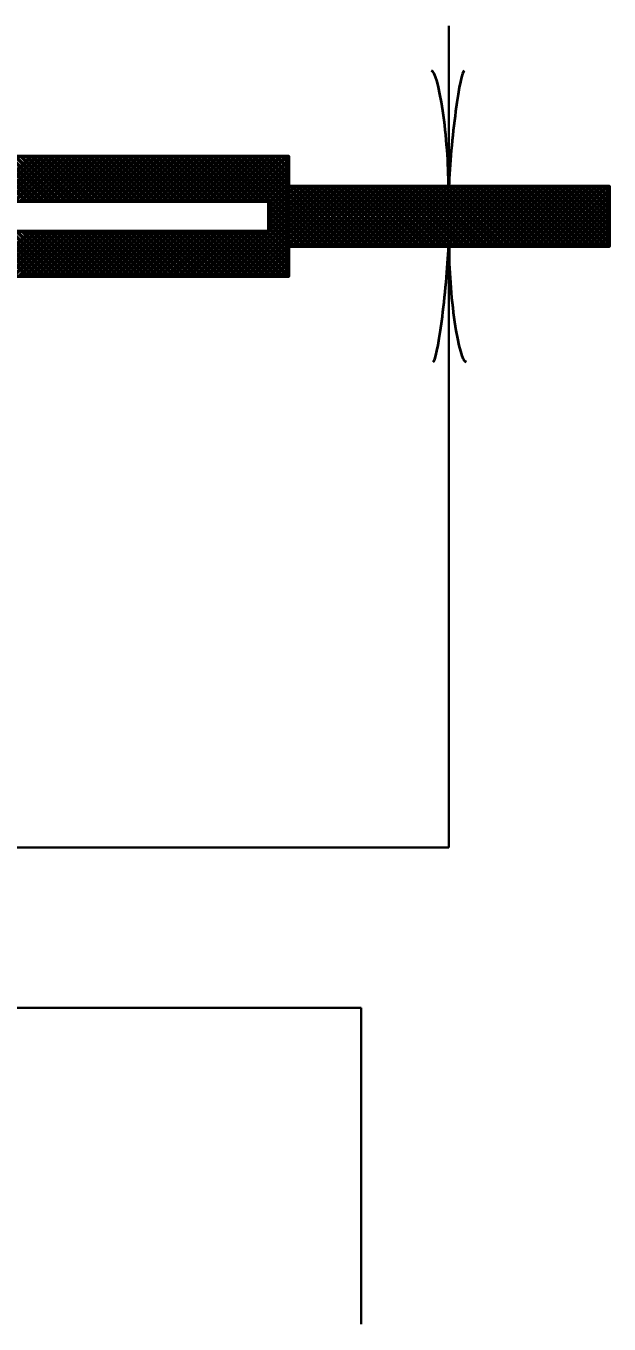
# Model space of a CAD drawing. Extents: x -32 to 824, y -6 to 538.
# Drawn here: x 673.8 to 691.26, y 226.67 to 265.53 of the extents above; entities that cross this region are included whole.
import ezdxf

# ---------------------------------------------------------------- set-up
doc = ezdxf.new("R2010")
doc.units = 0
doc.header["$LTSCALE"] = 1.1
doc.layers.add('1', color=7, linetype='Continuous', lineweight=53)

msp = doc.modelspace()

# ---------------------------------------------------------------- linework, layer by layer
at = {"layer": '1', "lineweight": 35}
for p, q in [((686.458, 260.733), (686.458, 265.533)), ((686.458, 258.933), (686.458, 240.933)), ((686.458, 240.933), (636.058, 240.933)), ((638.715, 236.133), (683.839, 236.133)), ((683.839, 236.133), (683.839, 226.67))]:
    msp.add_line(p, q, dxfattribs=at)
at = {"layer": '1'}
for p, q in [((673.812, 260.283), (672.462, 261.633)), ((672.617, 260.283), (673.967, 261.633)), ((673.982, 260.283), (672.632, 261.633)), ((672.787, 260.283), (674.137, 261.633)), ((674.151, 260.283), (672.801, 261.633)), ((672.956, 260.283), (674.306, 261.633)), ((674.321, 260.283), (672.971, 261.633)), ((673.126, 260.283), (674.476, 261.633)), ((674.491, 260.283), (673.141, 261.633)), ((673.296, 260.283), (674.646, 261.633)), ((674.66, 260.283), (673.31, 261.633)), ((673.465, 260.283), (674.815, 261.633)), ((674.83, 260.283), (673.48, 261.633)), ((673.635, 260.283), (674.985, 261.633)), ((675, 260.283), (673.65, 261.633)), ((673.805, 260.283), (675.155, 261.633)), ((675.17, 260.283), (673.82, 261.633)), ((673.974, 260.283), (675.324, 261.633)), ((675.339, 260.283), (673.989, 261.633)), ((674.144, 260.283), (675.494, 261.633)), ((675.509, 260.283), (674.159, 261.633)), ((674.314, 260.283), (675.664, 261.633)), ((675.679, 260.283), (674.329, 261.633)), ((674.484, 260.283), (675.834, 261.633)), ((675.848, 260.283), (674.498, 261.633)), ((674.653, 260.283), (676.003, 261.633)), ((676.018, 260.283), (674.668, 261.633)), ((674.823, 260.283), (676.173, 261.633)), ((676.188, 260.283), (674.838, 261.633)), ((674.993, 260.283), (676.343, 261.633)), ((676.358, 260.283), (675.008, 261.633)), ((675.162, 260.283), (676.512, 261.633)), ((676.527, 260.283), (675.177, 261.633)), ((675.332, 260.283), (676.682, 261.633)), ((676.697, 260.283), (675.347, 261.633)), ((675.502, 260.283), (676.852, 261.633)), ((676.867, 260.283), (675.517, 261.633)), ((675.672, 260.283), (677.022, 261.633)), ((677.036, 260.283), (675.686, 261.633)), ((675.841, 260.283), (677.191, 261.633)), ((677.206, 260.283), (675.856, 261.633)), ((676.011, 260.283), (677.361, 261.633)), ((677.376, 260.283), (676.026, 261.633)), ((676.181, 260.283), (677.531, 261.633)), ((677.545, 260.283), (676.195, 261.633)), ((676.35, 260.283), (677.7, 261.633)), ((677.715, 260.283), (676.365, 261.633)), ((676.52, 260.283), (677.87, 261.633)), ((677.885, 260.283), (676.535, 261.633)), ((676.69, 260.283), (678.04, 261.633)), ((678.055, 260.283), (676.705, 261.633)), ((676.859, 260.283), (678.209, 261.633)), ((678.224, 260.283), (676.874, 261.633)), ((677.029, 260.283), (678.379, 261.633)), ((678.394, 260.283), (677.044, 261.633)), ((677.199, 260.283), (678.549, 261.633)), ((678.564, 260.283), (677.214, 261.633)), ((677.369, 260.283), (678.719, 261.633)), ((678.733, 260.283), (677.383, 261.633)), ((677.538, 260.283), (678.888, 261.633)), ((678.903, 260.283), (677.553, 261.633)), ((677.708, 260.283), (679.058, 261.633)), ((679.073, 260.283), (677.723, 261.633)), ((677.878, 260.283), (679.228, 261.633)), ((679.243, 260.283), (677.893, 261.633)), ((678.047, 260.283), (679.397, 261.633)), ((679.412, 260.283), (678.062, 261.633)), ((678.217, 260.283), (679.567, 261.633)), ((679.582, 260.283), (678.232, 261.633)), ((678.387, 260.283), (679.737, 261.633)), ((679.752, 260.283), (678.402, 261.633)), ((678.557, 260.283), (679.907, 261.633)), ((679.921, 260.283), (678.571, 261.633)), ((678.726, 260.283), (680.076, 261.633)), ((680.091, 260.283), (678.741, 261.633)), ((678.896, 260.283), (680.246, 261.633)), ((680.261, 260.283), (678.911, 261.633)), ((679.066, 260.283), (680.416, 261.633)), ((680.43, 260.283), (679.08, 261.633)), ((679.235, 260.283), (680.585, 261.633)), ((680.6, 260.283), (679.25, 261.633)), ((679.405, 260.283), (680.755, 261.633)), ((680.77, 260.283), (679.42, 261.633)), ((679.575, 260.283), (680.925, 261.633)), ((680.94, 260.283), (679.59, 261.633)), ((679.744, 260.283), (681.094, 261.633)), ((681.658, 259.734), (679.759, 261.633)), ((679.914, 260.283), (681.264, 261.633)), ((681.658, 259.904), (679.929, 261.633)), ((680.084, 260.283), (681.434, 261.633)), ((681.658, 260.074), (680.099, 261.633)), ((680.254, 260.283), (681.604, 261.633)), ((681.658, 260.244), (680.268, 261.633)), ((681.658, 260.413), (680.438, 261.633)), ((681.658, 260.583), (680.608, 261.633)), ((681.658, 260.753), (680.778, 261.633)), ((681.658, 260.922), (680.947, 261.633)), ((681.658, 261.092), (681.117, 261.633)), ((681.658, 261.262), (681.287, 261.633)), ((681.658, 261.432), (681.456, 261.633)), ((681.658, 261.601), (681.626, 261.633)), ((680.423, 260.283), (681.658, 261.518)), ((680.593, 260.283), (681.658, 261.348)), ((680.763, 260.283), (681.658, 261.178)), ((680.932, 260.283), (681.658, 261.009)), ((681.058, 260.239), (681.658, 260.839)), ((681.058, 260.07), (681.658, 260.669)), ((681.058, 259.9), (681.658, 260.5)), ((681.658, 260.69), (681.701, 260.733)), ((681.658, 260.52), (681.871, 260.733)), ((681.658, 260.351), (682.04, 260.733)), ((681.658, 260.181), (682.21, 260.733)), ((681.658, 260.011), (682.38, 260.733)), ((681.658, 259.842), (682.549, 260.733)), ((681.658, 259.672), (682.719, 260.733)), ((681.658, 259.502), (682.889, 260.733)), ((681.658, 259.333), (683.058, 260.733)), ((681.658, 259.163), (683.228, 260.733)), ((681.658, 258.993), (683.398, 260.733)), ((683.392, 258.933), (681.658, 260.667)), ((683.222, 258.933), (681.658, 260.497)), ((683.561, 258.933), (681.761, 260.733)), ((681.768, 258.933), (683.568, 260.733)), ((683.731, 258.933), (681.931, 260.733)), ((681.937, 258.933), (683.737, 260.733)), ((683.901, 258.933), (682.101, 260.733)), ((682.107, 258.933), (683.907, 260.733)), ((684.07, 258.933), (682.27, 260.733)), ((682.277, 258.933), (684.077, 260.733)), ((684.24, 258.933), (682.44, 260.733)), ((682.447, 258.933), (684.247, 260.733)), ((684.41, 258.933), (682.61, 260.733)), ((682.616, 258.933), (684.416, 260.733)), ((684.58, 258.933), (682.779, 260.733)), ((682.786, 258.933), (684.586, 260.733)), ((684.749, 258.933), (682.949, 260.733)), ((682.956, 258.933), (684.756, 260.733)), ((684.919, 258.933), (683.119, 260.733)), ((683.125, 258.933), (684.925, 260.733)), ((685.089, 258.933), (683.289, 260.733)), ((683.295, 258.933), (685.095, 260.733)), ((685.258, 258.933), (683.458, 260.733)), ((683.465, 258.933), (685.265, 260.733)), ((685.428, 258.933), (683.628, 260.733)), ((683.634, 258.933), (685.434, 260.733)), ((685.598, 258.933), (683.798, 260.733)), ((683.804, 258.933), (685.604, 260.733)), ((685.768, 258.933), (683.968, 260.733)), ((683.974, 258.933), (685.774, 260.733)), ((685.937, 258.933), (684.137, 260.733)), ((684.144, 258.933), (685.944, 260.733)), ((686.107, 258.933), (684.307, 260.733)), ((684.313, 258.933), (686.113, 260.733)), ((686.277, 258.933), (684.477, 260.733)), ((684.483, 258.933), (686.283, 260.733)), ((686.446, 258.933), (684.646, 260.733)), ((684.653, 258.933), (686.453, 260.733)), ((686.616, 258.933), (684.816, 260.733)), ((684.822, 258.933), (686.622, 260.733)), ((686.786, 258.933), (684.986, 260.733)), ((684.992, 258.933), (686.792, 260.733)), ((686.955, 258.933), (685.155, 260.733)), ((685.162, 258.933), (686.962, 260.733)), ((687.125, 258.933), (685.325, 260.733)), ((685.332, 258.933), (687.132, 260.733)), ((687.295, 258.933), (685.495, 260.733)), ((685.501, 258.933), (687.301, 260.733)), ((687.465, 258.933), (685.665, 260.733)), ((685.671, 258.933), (687.471, 260.733)), ((687.634, 258.933), (685.834, 260.733)), ((685.841, 258.933), (687.641, 260.733)), ((687.804, 258.933), (686.004, 260.733)), ((686.01, 258.933), (687.81, 260.733)), ((687.974, 258.933), (686.174, 260.733)), ((686.18, 258.933), (687.98, 260.733)), ((688.143, 258.933), (686.343, 260.733)), ((686.35, 258.933), (688.15, 260.733)), ((688.313, 258.933), (686.513, 260.733)), ((686.519, 258.933), (688.319, 260.733)), ((688.483, 258.933), (686.683, 260.733)), ((686.689, 258.933), (688.489, 260.733)), ((688.653, 258.933), (686.853, 260.733)), ((686.859, 258.933), (688.659, 260.733)), ((688.822, 258.933), (687.022, 260.733)), ((687.029, 258.933), (688.829, 260.733)), ((688.992, 258.933), (687.192, 260.733)), ((687.198, 258.933), (688.998, 260.733)), ((689.162, 258.933), (687.362, 260.733)), ((687.368, 258.933), (689.168, 260.733)), ((689.331, 258.933), (687.531, 260.733)), ((687.538, 258.933), (689.338, 260.733)), ((689.501, 258.933), (687.701, 260.733)), ((687.707, 258.933), (689.507, 260.733)), ((689.671, 258.933), (687.871, 260.733)), ((687.877, 258.933), (689.677, 260.733)), ((689.84, 258.933), (688.04, 260.733)), ((688.047, 258.933), (689.847, 260.733)), ((690.01, 258.933), (688.21, 260.733)), ((688.216, 258.933), (690.017, 260.733)), ((690.18, 258.933), (688.38, 260.733)), ((688.386, 258.933), (690.186, 260.733)), ((690.35, 258.933), (688.55, 260.733)), ((688.556, 258.933), (690.356, 260.733)), ((690.519, 258.933), (688.719, 260.733)), ((688.726, 258.933), (690.526, 260.733)), ((690.689, 258.933), (688.889, 260.733)), ((688.895, 258.933), (690.695, 260.733)), ((690.859, 258.933), (689.059, 260.733)), ((689.065, 258.933), (690.865, 260.733)), ((691.028, 258.933), (689.228, 260.733)), ((689.235, 258.933), (691.035, 260.733)), ((691.198, 258.933), (689.398, 260.733)), ((689.404, 258.933), (691.204, 260.733)), ((691.258, 259.043), (689.568, 260.733)), ((689.574, 258.933), (691.258, 260.617)), ((691.258, 259.213), (689.738, 260.733)), ((689.744, 258.933), (691.258, 260.447)), ((691.258, 259.382), (689.907, 260.733)), ((691.258, 259.552), (690.077, 260.733)), ((691.258, 259.722), (690.247, 260.733)), ((691.258, 259.892), (690.416, 260.733)), ((691.258, 260.061), (690.586, 260.733)), ((691.258, 260.231), (690.756, 260.733)), ((691.258, 260.401), (690.925, 260.733)), ((691.258, 260.57), (691.095, 260.733)), ((681.058, 259.73), (681.658, 260.33)), ((681.658, 259.565), (681.058, 260.164)), ((681.058, 259.56), (681.658, 260.16)), ((681.658, 259.395), (681.058, 259.995)), ((683.052, 258.933), (681.658, 260.327)), ((682.883, 258.933), (681.658, 260.158)), ((689.913, 258.933), (691.258, 260.278)), ((690.083, 258.933), (691.258, 260.108)), ((679.87, 258.033), (681.658, 259.821)), ((680.04, 258.033), (681.658, 259.651)), ((681.058, 259.391), (681.658, 259.99)), ((681.658, 259.225), (681.058, 259.825)), ((681.658, 259.056), (681.058, 259.655)), ((682.713, 258.933), (681.658, 259.988)), ((682.543, 258.933), (681.658, 259.818)), ((682.373, 258.933), (681.658, 259.649)), ((690.253, 258.933), (691.258, 259.938)), ((690.423, 258.933), (691.258, 259.768)), ((673.856, 258.033), (672.506, 259.383)), ((672.573, 258.033), (673.923, 259.383)), ((674.025, 258.033), (672.675, 259.383)), ((672.743, 258.033), (674.093, 259.383)), ((674.195, 258.033), (672.845, 259.383)), ((672.912, 258.033), (674.262, 259.383)), ((674.365, 258.033), (673.015, 259.383)), ((673.082, 258.033), (674.432, 259.383)), ((674.534, 258.033), (673.185, 259.383)), ((673.252, 258.033), (674.602, 259.383)), ((674.704, 258.033), (673.354, 259.383)), ((673.422, 258.033), (674.772, 259.383)), ((674.874, 258.033), (673.524, 259.383)), ((673.591, 258.033), (674.941, 259.383)), ((675.044, 258.033), (673.694, 259.383)), ((673.761, 258.033), (675.111, 259.383)), ((675.213, 258.033), (673.863, 259.383)), ((673.931, 258.033), (675.281, 259.383)), ((675.383, 258.033), (674.033, 259.383)), ((674.1, 258.033), (675.45, 259.383)), ((675.553, 258.033), (674.203, 259.383)), ((674.27, 258.033), (675.62, 259.383)), ((675.723, 258.033), (674.373, 259.383)), ((674.44, 258.033), (675.79, 259.383)), ((675.892, 258.033), (674.542, 259.383)), ((674.609, 258.033), (675.959, 259.383)), ((676.062, 258.033), (674.712, 259.383)), ((674.779, 258.033), (676.129, 259.383)), ((676.232, 258.033), (674.882, 259.383)), ((674.949, 258.033), (676.299, 259.383)), ((676.401, 258.033), (675.051, 259.383)), ((675.119, 258.033), (676.469, 259.383)), ((676.571, 258.033), (675.221, 259.383)), ((675.288, 258.033), (676.638, 259.383)), ((676.741, 258.033), (675.391, 259.383)), ((675.458, 258.033), (676.808, 259.383)), ((676.91, 258.033), (675.56, 259.383)), ((675.628, 258.033), (676.978, 259.383)), ((677.08, 258.033), (675.73, 259.383)), ((675.797, 258.033), (677.147, 259.383)), ((677.25, 258.033), (675.9, 259.383)), ((675.967, 258.033), (677.317, 259.383)), ((677.42, 258.033), (676.07, 259.383)), ((676.137, 258.033), (677.487, 259.383)), ((677.589, 258.033), (676.239, 259.383)), ((676.307, 258.033), (677.657, 259.383)), ((677.759, 258.033), (676.409, 259.383)), ((676.476, 258.033), (677.826, 259.383)), ((677.929, 258.033), (676.579, 259.383)), ((676.646, 258.033), (677.996, 259.383)), ((678.098, 258.033), (676.748, 259.383)), ((676.816, 258.033), (678.166, 259.383)), ((678.268, 258.033), (676.918, 259.383)), ((676.985, 258.033), (678.335, 259.383)), ((678.438, 258.033), (677.088, 259.383)), ((677.155, 258.033), (678.505, 259.383)), ((678.608, 258.033), (677.258, 259.383)), ((677.325, 258.033), (678.675, 259.383)), ((678.777, 258.033), (677.427, 259.383)), ((677.494, 258.033), (678.844, 259.383)), ((678.947, 258.033), (677.597, 259.383)), ((677.664, 258.033), (679.014, 259.383)), ((679.117, 258.033), (677.767, 259.383)), ((677.834, 258.033), (679.184, 259.383)), ((679.286, 258.033), (677.936, 259.383)), ((678.004, 258.033), (679.354, 259.383)), ((679.456, 258.033), (678.106, 259.383)), ((678.173, 258.033), (679.523, 259.383)), ((679.626, 258.033), (678.276, 259.383)), ((678.343, 258.033), (679.693, 259.383)), ((679.795, 258.033), (678.445, 259.383)), ((678.513, 258.033), (679.863, 259.383)), ((679.965, 258.033), (678.615, 259.383)), ((678.682, 258.033), (680.032, 259.383)), ((680.135, 258.033), (678.785, 259.383)), ((678.852, 258.033), (680.202, 259.383)), ((680.305, 258.033), (678.955, 259.383)), ((679.022, 258.033), (680.372, 259.383)), ((680.474, 258.033), (679.124, 259.383)), ((679.192, 258.033), (680.542, 259.383)), ((680.644, 258.033), (679.294, 259.383)), ((679.361, 258.033), (680.711, 259.383)), ((680.814, 258.033), (679.464, 259.383)), ((679.531, 258.033), (680.881, 259.383)), ((680.983, 258.033), (679.633, 259.383)), ((679.701, 258.033), (681.051, 259.383)), ((681.153, 258.033), (679.803, 259.383)), ((681.323, 258.033), (679.973, 259.383)), ((681.493, 258.033), (680.143, 259.383)), ((680.21, 258.033), (681.658, 259.481)), ((681.658, 258.037), (680.312, 259.383)), ((680.379, 258.033), (681.658, 259.312)), ((681.658, 258.207), (680.482, 259.383)), ((681.658, 258.377), (680.652, 259.383)), ((681.658, 258.547), (680.821, 259.383)), ((681.658, 258.716), (680.991, 259.383)), ((681.658, 258.886), (681.058, 259.486)), ((682.204, 258.933), (681.658, 259.479)), ((682.034, 258.933), (681.658, 259.309)), ((690.592, 258.933), (691.258, 259.599)), ((690.762, 258.933), (691.258, 259.429)), ((690.932, 258.933), (691.258, 259.259)), ((680.549, 258.033), (681.658, 259.142)), ((680.719, 258.033), (681.658, 258.972)), ((681.864, 258.933), (681.658, 259.139)), ((681.695, 258.933), (681.658, 258.97)), ((691.101, 258.933), (691.258, 259.089)), ((680.889, 258.033), (681.658, 258.803)), ((681.058, 258.033), (681.658, 258.633)), ((681.228, 258.033), (681.658, 258.463)), ((681.398, 258.033), (681.658, 258.293)), ((681.567, 258.033), (681.658, 258.124))]:
    msp.add_line(p, q, dxfattribs=at)
for points in [[(645.369, 263.133), (660.658, 263.133), (661.258, 261.633), (669.658, 261.633), (681.658, 261.633), (681.658, 258.033), (669.658, 258.033), (661.258, 258.033), (660.658, 256.533), (645.369, 256.533)], [(681.658, 258.033), (681.658, 261.633), (681.658, 260.733)], [(681.658, 260.733), (691.258, 260.733), (691.258, 258.933), (681.658, 258.933)]]:
    msp.add_lwpolyline(points, dxfattribs=at)
msp.add_lwpolyline([(658.269, 259.383), (658.269, 260.283), (681.058, 260.283), (681.058, 259.383)], close=True, dxfattribs=at)
at = {"layer": '1', "lineweight": 40}
for centre, major_axis, ratio, start_param, end_param in [((686.126, 262.043), (0.187, -2.143), 0.122415, 0.896353, 3.141593), ((686.712, 262.078), (-0.211, -2.108), 0.07063, 3.140715, 5.41811), ((686.204, 257.588), (0.211, 2.108), 0.07063, 3.140715, 5.41811), ((686.204, 257.588), (0.211, 2.108), 0.07063, 3.140715, 5.41811), ((686.789, 257.624), (-0.187, 2.143), 0.122415, 0.896353, 3.141593), ((686.789, 257.624), (-0.187, 2.143), 0.122415, 0.896353, 3.141593)]:
    msp.add_ellipse(centre, major_axis=major_axis, ratio=ratio, start_param=start_param, end_param=end_param, dxfattribs=at)

doc.saveas('drawing.dxf')
